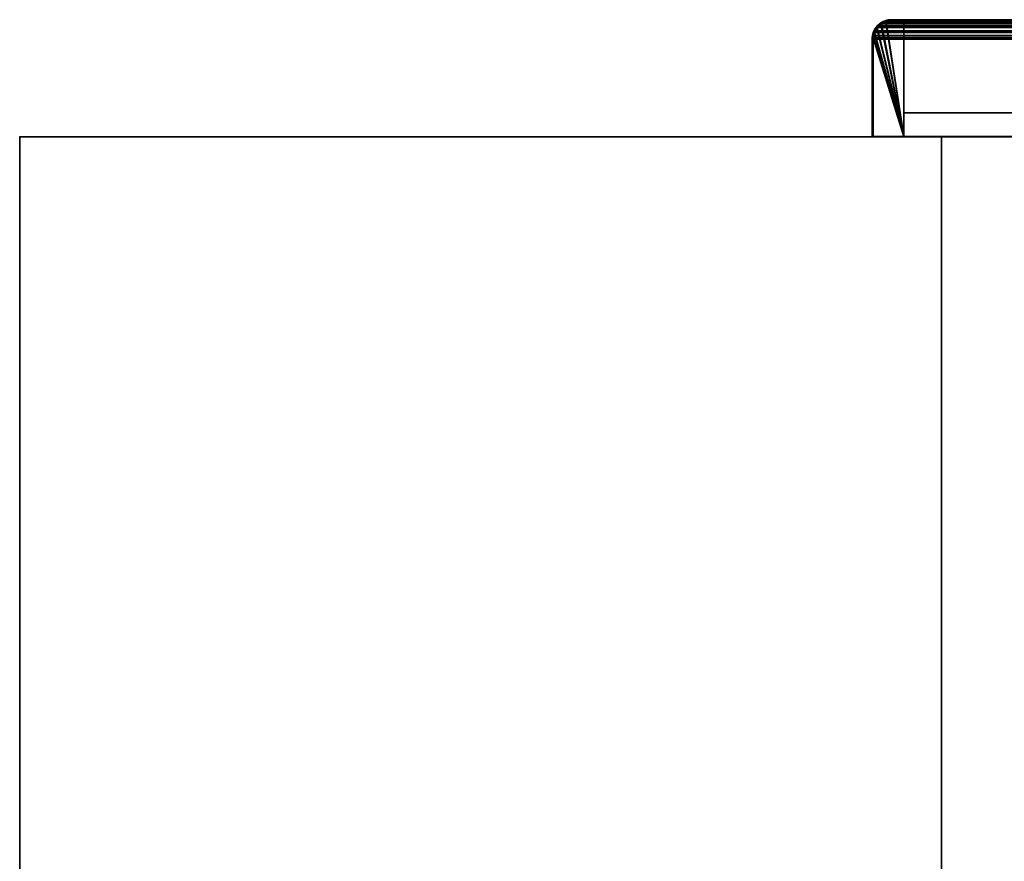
# Model space of a CAD drawing. Header units: millimetres. Extents: x -508 to 6708, y -110 to 248.
# Tile 1014 of 1056: x 2392 to 2553, y 112 to 248. Entities that reach past the tile are written whole.
import ezdxf

# ---------------------------------------------------------------- set-up
doc = ezdxf.new("R2010")
doc.units = ezdxf.units.MM
doc.layers.add('151', color=7, linetype='Continuous', true_color=0xffffff)

# ---------------------------------------------------------------- blocks, each defined once
blk = doc.blocks.new('UG_SURFACE_003')
at = {"layer": '151', "color": 252, "linetype": 'Continuous', "lineweight": 35}
for points in [[(2392.5, -5.3, -7.75), (2392.5, 229.4, -7.75), (2542.5, 229.4, -7.75), (2542.5, -5.3, -7.75)], [(2392.5, 229.4, 2215.25), (3607.5, 229.4, 2215.25), (3457.5, 229.4, 2065.25), (2542.5, 229.4, 2065.25)], [(2542.5, 229.4, 2065.25), (2542.5, 229.4, -7.75), (2392.5, 229.4, -7.75), (2392.5, 229.4, 2215.25)], [(2392.5, -5.3, 2215.25), (2392.5, 229.4, 2215.25), (2392.5, 229.4, -7.75), (2392.5, -5.3, -7.75)], [(3607.5, -5.3, 2215.25), (3607.5, 229.4, 2215.25), (2392.5, 229.4, 2215.25), (2392.5, -5.3, 2215.25)], [(2542.5, -5.3, 2065.25), (2542.5, 229.4, 2065.25), (3457.5, 229.4, 2065.25), (3457.5, -5.3, 2065.25)], [(2542.5, -5.3, -7.75), (2542.5, 229.4, -7.75), (2542.5, 229.4, 2065.25), (2542.5, -5.3, 2065.25)]]:
    blk.add_3dface(points, dxfattribs=at)
blk = doc.blocks.new('UG_SURFACE_293')
at = {"layer": '151', "color": 14, "linetype": 'Continuous', "lineweight": 35}
for points in [[(2536.35, 229.45, 2070.9), (2531.95, 247.06, 2075.3), (2531.86, 246.97, 2075.39), (2531.53, 246.26, 2075.72)], [(2531.58, 246.45, -4.75), (2531.53, 246.26, 2075.72), (2531.86, 246.97, 2075.39)], [(2531.54, 246.27, -4.75), (2531.58, 246.45, -4.75), (2531.98, 247.05, -4.75), (2536.35, 229.45, -4.75)], [(2531.58, 246.45, -4.75), (2531.86, 246.97, 2075.39), (2531.95, 247.06, 2075.3)], [(2531.95, 247.06, 2075.3), (2531.98, 247.05, -4.75), (2531.58, 246.45, -4.75)], [(2536.35, 229.45, 2070.9), (2532.59, 247.65, 2074.66), (2531.95, 247.06, 2075.3)], [(2531.98, 247.05, -4.75), (2531.95, 247.06, 2075.3), (2532.59, 247.65, 2074.66)], [(2531.98, 247.05, -4.75), (2532.23, 247.42, -4.75), (2532.6, 247.67, -4.75), (2536.35, 229.45, -4.75)], [(2532.59, 247.65, 2074.66), (2532.23, 247.42, -4.75), (2531.98, 247.05, -4.75)], [(2532.59, 247.65, 2074.66), (2532.6, 247.67, -4.75), (2532.23, 247.42, -4.75)], [(2536.35, 229.45, 2070.9), (2533.41, 248.05, 2073.84), (2532.87, 247.91, 2074.38), (2532.59, 247.65, 2074.66)], [(2532.6, 247.67, -4.75), (2532.59, 247.65, 2074.66), (2532.87, 247.91, 2074.38)], [(2532.6, 247.67, -4.75), (2533.2, 248.07, -4.75), (2533.4, 248.11, -4.75), (2536.35, 229.45, -4.75)], [(2533.41, 248.05, 2073.84), (2533.2, 248.07, -4.75), (2532.6, 247.67, -4.75)], [(2532.6, 247.67, -4.75), (2532.87, 247.91, 2074.38), (2533.41, 248.05, 2073.84)], [(2533.41, 248.05, 2073.84), (2533.4, 248.11, -4.75), (2533.2, 248.07, -4.75)], [(2533.4, 248.11, -4.75), (2534.35, 248.3, -4.75), (2536.35, 248.3, -4.75), (2536.35, 229.45, -4.75)], [(2533.4, 248.11, -4.75), (2533.41, 248.05, 2073.84), (2534.35, 248.3, 2072.9)], [(2534.35, 248.3, 2072.9), (2534.35, 248.3, -4.75), (2533.4, 248.11, -4.75)], [(2536.35, 229.45, 2070.9), (2536.35, 248.3, 2070.9), (2534.35, 248.3, 2072.9), (2533.41, 248.05, 2073.84)], [(2536.35, 248.3, 2070.9), (2536.35, 248.3, -4.75), (2534.35, 248.3, -4.75), (2534.35, 248.3, 2072.9)], [(2536.35, 229.45, 2070.9), (2536.35, 229.45, -4.75), (2536.35, 248.3, -4.75), (2536.35, 248.3, 2070.9)], [(2536.35, 229.45, -4.75), (2531.35, 229.45, -4.75), (2531.35, 245.3, -4.75), (2531.39, 245.48, -4.75)], [(2531.37, 245.48, 2075.88), (2531.35, 245.3, 2075.9), (2531.35, 229.45, 2075.9), (2536.35, 229.45, 2070.9)], [(2531.35, 245.3, -4.75), (2531.35, 245.3, 2075.9), (2531.37, 245.48, 2075.88)], [(2531.37, 245.48, 2075.88), (2531.39, 245.48, -4.75), (2531.35, 245.3, -4.75)], [(2531.35, 245.3, -4.75), (2531.35, 229.45, -4.75), (2531.35, 229.45, 2075.9), (2531.35, 245.3, 2075.9)], [(2531.53, 246.26, 2075.72), (2531.45, 246.08, 2075.8), (2531.37, 245.48, 2075.88), (2536.35, 229.45, 2070.9)], [(2531.39, 245.48, -4.75), (2531.37, 245.48, 2075.88), (2531.45, 246.08, 2075.8)], [(2536.35, 229.45, -4.75), (2531.39, 245.48, -4.75), (2531.54, 246.27, -4.75)], [(2531.53, 246.26, 2075.72), (2531.54, 246.27, -4.75), (2531.39, 245.48, -4.75)], [(2531.39, 245.48, -4.75), (2531.45, 246.08, 2075.8), (2531.53, 246.26, 2075.72)], [(2531.58, 246.45, -4.75), (2531.54, 246.27, -4.75), (2531.53, 246.26, 2075.72)], [(2531.35, 229.45, 2075.9), (2531.35, 229.45, -4.75), (2536.35, 229.45, -4.75), (2536.35, 229.45, 2070.9)]]:
    blk.add_3dface(points, dxfattribs=at)
blk = doc.blocks.new('UG_SURFACE_294')
at = {"layer": '151', "color": 41, "linetype": 'Continuous', "lineweight": 35}
for points in [[(2536.35, 248.3, -4.75), (2586.35, 248.3, -4.75), (2586.35, 233.3, -4.75), (2536.35, 233.3, -4.75)], [(2536.35, 248.3, -4.75), (2536.35, 233.3, -4.75), (2536.35, 233.3, 2070.9), (2536.35, 248.3, 2070.9)], [(2586.35, 248.3, 2020.9), (2586.35, 248.3, -4.75), (2536.35, 248.3, -4.75), (2536.35, 248.3, 2070.9)], [(2586.35, 233.3, 2020.9), (2586.35, 248.3, 2020.9), (2536.35, 248.3, 2070.9), (2536.35, 233.3, 2070.9)], [(2586.35, 233.3, -4.75), (2586.35, 248.3, -4.75), (2586.35, 248.3, 2020.9), (2586.35, 233.3, 2020.9)], [(2536.35, 233.3, 2070.9), (2536.35, 233.3, -4.75), (2586.35, 233.3, -4.75), (2586.35, 233.3, 2020.9)]]:
    blk.add_3dface(points, dxfattribs=at)
blk = doc.blocks.new('UG_SURFACE_295')
at = {"layer": '151', "color": 7, "linetype": 'Continuous', "lineweight": 35}
for points in [[(2533.4, 248.26, -4.75), (2533.2, 248.15, 2074.05), (2534.35, 248.45, 2072.9)], [(2533.25, 248.04, 2074), (2534.35, 248.3, 2072.9), (2534.35, 248.45, 2072.9), (2533.2, 248.15, 2074.05)], [(2534.35, 248.45, 2072.9), (2534.35, 248.45, -4.75), (2533.4, 248.26, -4.75)], [(2534.35, 248.3, -4.75), (2533.45, 248.11, -4.75), (2533.4, 248.26, -4.75), (2534.35, 248.45, -4.75)], [(2588.35, 248.45, 2018.9), (2588.35, 248.45, -4.75), (2534.35, 248.45, -4.75), (2534.35, 248.45, 2072.9)], [(2534.35, 248.45, -4.75), (2588.35, 248.45, -4.75), (2588.35, 248.3, -4.75), (2534.35, 248.3, -4.75)], [(2588.35, 248.45, 2018.9), (2534.35, 248.45, 2072.9), (2534.35, 248.3, 2072.9), (2588.35, 248.3, 2018.9)], [(2588.35, 248.45, 2018.9), (2589.43, 248.25, -4.75), (2588.52, 248.42, -4.75)], [(2589.43, 248.25, -4.75), (2588.35, 248.45, 2018.9), (2589.5, 248.16, 2017.75)], [(2588.52, 248.42, -4.75), (2588.35, 248.45, -4.75), (2588.35, 248.45, 2018.9)], [(2588.51, 248.27, -4.75), (2588.35, 248.3, -4.75), (2588.35, 248.45, -4.75), (2588.52, 248.42, -4.75)], [(2588.35, 248.3, 2018.9), (2589.36, 248.13, 2017.89), (2589.5, 248.16, 2017.75), (2588.35, 248.45, 2018.9)], [(2589.38, 248.1, -4.75), (2588.51, 248.27, -4.75), (2588.52, 248.42, -4.75), (2589.43, 248.25, -4.75)], [(2531.73, 247.05, 2075.52), (2531.9, 247.19, -4.75), (2531.42, 246.46, -4.75)], [(2531.42, 246.46, -4.75), (2531.9, 247.19, -4.75), (2532.02, 247.1, -4.75), (2531.56, 246.4, -4.75)], [(2531.42, 246.46, -4.75), (2531.45, 246.43, 2075.8), (2531.73, 247.05, 2075.52)], [(2531.73, 247.05, 2075.52), (2531.45, 246.43, 2075.8), (2531.65, 246.6, 2075.6)], [(2531.56, 246.4, -4.75), (2532.02, 247.1, -4.75), (2532.14, 247.33, 2075.11)], [(2532.14, 247.33, 2075.11), (2531.65, 246.6, 2075.6), (2531.56, 246.4, -4.75)], [(2531.65, 246.6, 2075.6), (2532.14, 247.33, 2075.11), (2532.16, 247.45, 2075.09), (2531.73, 247.05, 2075.52)], [(2531.9, 247.19, -4.75), (2531.73, 247.05, 2075.52), (2532.16, 247.45, 2075.09)], [(2532.16, 247.45, 2075.09), (2532.12, 247.53, -4.75), (2531.9, 247.19, -4.75)], [(2532.23, 247.42, -4.75), (2532.02, 247.1, -4.75), (2531.9, 247.19, -4.75), (2532.12, 247.53, -4.75)], [(2532.02, 247.1, -4.75), (2532.23, 247.42, -4.75), (2532.24, 247.4, 2075.01)], [(2532.24, 247.4, 2075.01), (2532.14, 247.33, 2075.11), (2532.02, 247.1, -4.75)], [(2532.12, 247.53, -4.75), (2532.16, 247.45, 2075.09), (2532.8, 248.04, 2074.45)], [(2532.8, 248.04, 2074.45), (2532.56, 247.82, -4.75), (2532.12, 247.53, -4.75)], [(2532.12, 247.53, -4.75), (2532.56, 247.82, -4.75), (2532.65, 247.7, -4.75), (2532.23, 247.42, -4.75)], [(2532.16, 247.45, 2075.09), (2532.14, 247.33, 2075.11), (2532.24, 247.4, 2075.01)], [(2532.24, 247.4, 2075.01), (2532.99, 247.97, 2074.26), (2532.8, 248.04, 2074.45), (2532.16, 247.45, 2075.09)], [(2532.23, 247.42, -4.75), (2532.65, 247.7, -4.75), (2532.99, 247.97, 2074.26)], [(2532.99, 247.97, 2074.26), (2532.24, 247.4, 2075.01), (2532.23, 247.42, -4.75)], [(2533.15, 248.21, -4.75), (2532.56, 247.82, -4.75), (2532.8, 248.04, 2074.45)], [(2533.17, 248.06, -4.75), (2532.65, 247.7, -4.75), (2532.56, 247.82, -4.75), (2533.15, 248.21, -4.75)], [(2532.65, 247.7, -4.75), (2533.17, 248.06, -4.75), (2533.25, 248.04, 2074)], [(2533.25, 248.04, 2074), (2532.99, 247.97, 2074.26), (2532.65, 247.7, -4.75)], [(2533.15, 248.21, -4.75), (2532.8, 248.04, 2074.45), (2533.2, 248.15, 2074.05)], [(2533.2, 248.15, 2074.05), (2532.8, 248.04, 2074.45), (2532.99, 247.97, 2074.26), (2533.25, 248.04, 2074)], [(2533.2, 248.15, 2074.05), (2533.19, 248.22, -4.75), (2533.15, 248.21, -4.75)], [(2533.25, 248.07, -4.75), (2533.17, 248.06, -4.75), (2533.15, 248.21, -4.75), (2533.19, 248.22, -4.75)], [(2533.17, 248.06, -4.75), (2533.25, 248.07, -4.75), (2533.25, 248.04, 2074)], [(2533.4, 248.26, -4.75), (2533.19, 248.22, -4.75), (2533.2, 248.15, 2074.05)], [(2533.19, 248.22, -4.75), (2533.4, 248.26, -4.75), (2533.45, 248.11, -4.75), (2533.25, 248.07, -4.75)], [(2533.25, 248.07, -4.75), (2533.45, 248.11, -4.75), (2534.35, 248.3, 2072.9)], [(2534.35, 248.3, 2072.9), (2533.25, 248.04, 2074), (2533.25, 248.07, -4.75)], [(2533.45, 248.11, -4.75), (2534.35, 248.3, -4.75), (2534.35, 248.3, 2072.9)], [(2588.35, 248.3, 2018.9), (2534.35, 248.3, 2072.9), (2534.35, 248.3, -4.75), (2588.35, 248.3, -4.75)], [(2588.35, 248.3, -4.75), (2588.51, 248.27, -4.75), (2589.45, 248.07, 2017.8)], [(2589.45, 248.07, 2017.8), (2589.36, 248.13, 2017.89), (2588.35, 248.3, -4.75)], [(2589.36, 248.13, 2017.89), (2588.35, 248.3, 2018.9), (2588.35, 248.3, -4.75)], [(2589.45, 248.07, 2017.8), (2588.51, 248.27, -4.75), (2589.38, 248.1, -4.75)], [(2589.5, 248.16, 2017.75), (2589.36, 248.13, 2017.89), (2589.45, 248.07, 2017.8)], [(2589.45, 248.09, -4.75), (2589.38, 248.1, -4.75), (2589.43, 248.25, -4.75), (2589.5, 248.23, -4.75)], [(2589.38, 248.1, -4.75), (2589.45, 248.09, -4.75), (2589.45, 248.07, 2017.8)], [(2589.5, 248.16, 2017.75), (2589.5, 248.23, -4.75), (2589.43, 248.25, -4.75)], [(2589.51, 248.23, -4.75), (2590.24, 247.75, -4.75), (2590.15, 247.63, -4.75), (2589.45, 248.09, -4.75)], [(2589.45, 248.09, -4.75), (2589.5, 248.23, -4.75), (2589.51, 248.23, -4.75)], [(2589.45, 248.09, -4.75), (2589.45, 248.09, -4.75), (2589.51, 248.23, -4.75)], [(2589.86, 248.06, 2017.39), (2589.5, 248.16, 2017.75), (2589.45, 248.07, 2017.8), (2590.37, 247.52, 2016.88)], [(2589.45, 248.09, -4.75), (2590.15, 247.63, -4.75), (2590.46, 247.4, 2016.79)], [(2590.46, 247.4, 2016.79), (2590.37, 247.52, 2016.88), (2589.45, 248.09, -4.75)], [(2589.45, 248.09, -4.75), (2589.45, 248.09, -4.75), (2589.45, 248.07, 2017.8)], [(2590.37, 247.52, 2016.88), (2589.45, 248.07, 2017.8), (2589.45, 248.09, -4.75)], [(2589.5, 248.16, 2017.75), (2589.51, 248.23, -4.75), (2589.5, 248.23, -4.75)], [(2590.24, 247.75, -4.75), (2589.51, 248.23, -4.75), (2589.5, 248.16, 2017.75)], [(2590.24, 247.75, -4.75), (2589.5, 248.16, 2017.75), (2589.86, 248.06, 2017.39)], [(2589.86, 248.06, 2017.39), (2590.58, 247.53, -4.75), (2590.24, 247.75, -4.75)], [(2589.86, 248.06, 2017.39), (2590.55, 247.47, 2016.7), (2590.58, 247.53, -4.75)], [(2590.37, 247.52, 2016.88), (2590.55, 247.47, 2016.7), (2589.86, 248.06, 2017.39)], [(2590.47, 247.42, -4.75), (2590.15, 247.63, -4.75), (2590.24, 247.75, -4.75), (2590.58, 247.53, -4.75)], [(2590.15, 247.63, -4.75), (2590.47, 247.42, -4.75), (2590.46, 247.4, 2016.79)], [(2590.55, 247.47, 2016.7), (2590.37, 247.52, 2016.88), (2590.46, 247.4, 2016.79)], [(2590.46, 247.4, 2016.79), (2590.96, 246.77, 2016.29), (2590.87, 247.19, 2016.38), (2590.55, 247.47, 2016.7)], [(2590.96, 246.77, 2016.29), (2590.46, 247.4, 2016.79), (2590.47, 247.42, -4.75)], [(2590.58, 247.53, -4.75), (2590.87, 247.09, -4.75), (2590.75, 247, -4.75), (2590.47, 247.42, -4.75)], [(2590.47, 247.42, -4.75), (2590.75, 247, -4.75), (2591.12, 246.39, 2016.13)], [(2591.12, 246.39, 2016.13), (2590.96, 246.77, 2016.29), (2590.47, 247.42, -4.75)], [(2590.87, 247.09, -4.75), (2590.58, 247.53, -4.75), (2590.55, 247.47, 2016.7)], [(2590.55, 247.47, 2016.7), (2591.26, 246.5, -4.75), (2590.87, 247.09, -4.75)], [(2591.26, 246.5, -4.75), (2590.55, 247.47, 2016.7), (2590.87, 247.19, 2016.38)], [(2591.11, 246.48, -4.75), (2590.75, 247, -4.75), (2590.87, 247.09, -4.75), (2591.26, 246.5, -4.75)], [(2590.75, 247, -4.75), (2591.11, 246.48, -4.75), (2591.12, 246.39, 2016.13)], [(2590.87, 247.19, 2016.38), (2591.27, 246.46, -4.75), (2591.26, 246.5, -4.75)], [(2590.87, 247.19, 2016.38), (2591.26, 246.44, 2015.99), (2591.27, 246.46, -4.75)], [(2591.26, 246.44, 2015.99), (2590.87, 247.19, 2016.38), (2590.96, 246.77, 2016.29), (2591.12, 246.39, 2016.13)], [(2531.2, 245.3, 2076.05), (2531.42, 246.45, -4.75), (2531.4, 246.38, -4.75)], [(2531.42, 246.45, -4.75), (2531.2, 245.3, 2076.05), (2531.31, 246.12, 2075.94)], [(2531.2, 245.3, 2076.05), (2531.4, 246.38, -4.75), (2531.23, 245.47, -4.75)], [(2531.35, 245.3, 2075.9), (2531.4, 245.87, 2075.85), (2531.31, 246.12, 2075.94), (2531.2, 245.3, 2076.05)], [(2531.23, 245.47, -4.75), (2531.2, 245.3, -4.75), (2531.2, 245.3, 2076.05)], [(2531.38, 245.46, -4.75), (2531.35, 245.3, -4.75), (2531.2, 245.3, -4.75), (2531.23, 245.47, -4.75)], [(2531.2, 245.3, -4.75), (2531.2, 229.45, -4.75), (2531.2, 229.45, 2076.05), (2531.2, 245.3, 2076.05)], [(2531.2, 245.3, 2076.05), (2531.2, 229.45, 2076.05), (2531.35, 229.45, 2075.9), (2531.35, 245.3, 2075.9)], [(2531.2, 229.45, -4.75), (2531.2, 245.3, -4.75), (2531.35, 245.3, -4.75), (2531.35, 229.45, -4.75)], [(2531.55, 246.33, -4.75), (2531.38, 245.46, -4.75), (2531.23, 245.47, -4.75), (2531.4, 246.38, -4.75)], [(2531.42, 246.45, -4.75), (2531.31, 246.12, 2075.94), (2531.45, 246.43, 2075.8)], [(2531.45, 246.43, 2075.8), (2531.31, 246.12, 2075.94), (2531.4, 245.87, 2075.85), (2531.58, 246.39, 2075.67)], [(2531.35, 245.3, -4.75), (2531.38, 245.46, -4.75), (2531.58, 246.39, 2075.67)], [(2531.58, 246.39, 2075.67), (2531.4, 245.87, 2075.85), (2531.35, 245.3, -4.75)], [(2531.4, 245.87, 2075.85), (2531.35, 245.3, 2075.9), (2531.35, 245.3, -4.75)], [(2531.35, 245.3, 2075.9), (2531.35, 229.45, 2075.9), (2531.35, 229.45, -4.75), (2531.35, 245.3, -4.75)], [(2531.58, 246.39, 2075.67), (2531.38, 245.46, -4.75), (2531.55, 246.33, -4.75)], [(2531.56, 246.4, -4.75), (2531.55, 246.33, -4.75), (2531.4, 246.38, -4.75), (2531.42, 246.45, -4.75)], [(2531.45, 246.43, 2075.8), (2531.42, 246.46, -4.75), (2531.42, 246.45, -4.75)], [(2531.56, 246.4, -4.75), (2531.56, 246.4, -4.75), (2531.42, 246.45, -4.75), (2531.42, 246.46, -4.75)], [(2531.58, 246.39, 2075.67), (2531.65, 246.6, 2075.6), (2531.45, 246.43, 2075.8)], [(2531.55, 246.33, -4.75), (2531.56, 246.4, -4.75), (2531.58, 246.39, 2075.67)], [(2531.65, 246.6, 2075.6), (2531.58, 246.39, 2075.67), (2531.56, 246.4, -4.75)], [(2531.56, 246.4, -4.75), (2531.56, 246.4, -4.75), (2531.58, 246.39, 2075.67)], [(2591.12, 246.4, -4.75), (2591.11, 246.48, -4.75), (2591.26, 246.5, -4.75), (2591.27, 246.46, -4.75)], [(2591.11, 246.48, -4.75), (2591.12, 246.4, -4.75), (2591.12, 246.39, 2016.13)], [(2591.27, 246.46, -4.75), (2591.31, 246.25, -4.75), (2591.16, 246.2, -4.75), (2591.12, 246.4, -4.75)], [(2591.12, 246.39, 2016.13), (2591.25, 246.09, 2016), (2591.34, 246.28, 2015.91), (2591.26, 246.44, 2015.99)], [(2591.12, 246.4, -4.75), (2591.16, 246.2, -4.75), (2591.35, 245.3, 2015.9)], [(2591.35, 245.3, 2015.9), (2591.25, 246.09, 2016), (2591.12, 246.4, -4.75)], [(2591.25, 246.09, 2016), (2591.12, 246.39, 2016.13), (2591.12, 246.4, -4.75)], [(2591.35, 245.3, -4.75), (2591.16, 246.2, -4.75), (2591.31, 246.25, -4.75), (2591.5, 245.3, -4.75)], [(2591.16, 246.2, -4.75), (2591.35, 245.3, -4.75), (2591.35, 245.3, 2015.9)], [(2591.5, 245.3, 2015.75), (2591.34, 246.28, 2015.91), (2591.25, 246.09, 2016), (2591.35, 245.3, 2015.9)], [(2591.31, 246.25, -4.75), (2591.27, 246.46, -4.75), (2591.26, 246.44, 2015.99)], [(2591.31, 246.25, -4.75), (2591.26, 246.44, 2015.99), (2591.34, 246.28, 2015.91)], [(2591.34, 246.28, 2015.91), (2591.5, 245.3, -4.75), (2591.31, 246.25, -4.75)], [(2591.34, 246.28, 2015.91), (2591.5, 245.3, 2015.75), (2591.5, 245.3, -4.75)], [(2591.5, 245.3, -4.75), (2591.5, 207.3, -4.75), (2591.35, 207.3, -4.75), (2591.35, 245.3, -4.75)], [(2591.35, 207.3, 2015.9), (2591.35, 245.3, 2015.9), (2591.35, 245.3, -4.75), (2591.35, 207.3, -4.75)], [(2591.35, 245.3, 2015.9), (2591.35, 207.3, 2015.9), (2591.5, 207.3, 2015.75), (2591.5, 245.3, 2015.75)], [(2591.5, 207.3, -4.75), (2591.5, 245.3, -4.75), (2591.5, 245.3, 2015.75), (2591.5, 207.3, 2015.75)], [(2531.2, 229.45, 2076.05), (2531.2, 229.45, -4.75), (2531.35, 229.45, -4.75), (2531.35, 229.45, 2075.9)], [(2591.35, 207.3, 2015.9), (2591.35, 207.3, -4.75), (2591.5, 207.3, -4.75), (2591.5, 207.3, 2015.75)]]:
    blk.add_3dface(points, dxfattribs=at)
blk = doc.blocks.new('UG_SURFACE_297')
at = {"layer": '151', "color": 7, "linetype": 'Continuous', "lineweight": 35}
for points in [[(2533.45, 248.23, 2073.8), (2534.35, 248.45, 2072.9), (2534.35, 248.3, 2072.9), (2533.25, 248.04, 2074)], [(2533.45, 248.23, 2073.8), (3466.56, 248.29, 2073.81), (3465.65, 248.45, 2072.9)], [(3465.65, 248.45, 2072.9), (2534.35, 248.45, 2072.9), (2533.45, 248.23, 2073.8)], [(3465.65, 248.45, 2072.9), (3411.65, 248.45, 2018.9), (2588.35, 248.45, 2018.9), (2534.35, 248.45, 2072.9)], [(2588.35, 248.3, 2018.9), (2534.35, 248.3, 2072.9), (2534.35, 248.45, 2072.9), (2588.35, 248.45, 2018.9)], [(2531.43, 246.43, 2075.82), (3468.57, 246.42, 2075.82), (3468.39, 246.85, 2075.64)], [(2531.51, 246.66, 2075.74), (2531.43, 246.43, 2075.82), (3468.39, 246.85, 2075.64)], [(2532.14, 247.33, 2075.11), (2531.65, 246.6, 2075.6), (2531.51, 246.66, 2075.74), (2531.91, 247.25, 2075.34)], [(3468.09, 247.23, 2075.34), (2531.91, 247.25, 2075.34), (2531.51, 246.66, 2075.74)], [(2531.51, 246.66, 2075.74), (3468.39, 246.85, 2075.64), (3468.09, 247.23, 2075.34)], [(3468.26, 246.77, 2075.51), (2531.58, 246.39, 2075.67), (2531.65, 246.6, 2075.6)], [(3468.26, 246.77, 2075.51), (3468.42, 246.39, 2075.67), (2531.58, 246.39, 2075.67)], [(2531.65, 246.6, 2075.6), (2532.14, 247.33, 2075.11), (3468.26, 246.77, 2075.51)], [(2531.91, 247.25, 2075.34), (2532.03, 247.43, 2075.22), (2532.14, 247.33, 2075.11)], [(2532.03, 247.43, 2075.22), (2531.91, 247.25, 2075.34), (3468.09, 247.23, 2075.34)], [(2532.03, 247.43, 2075.22), (2532.62, 247.88, 2074.63), (2532.99, 247.97, 2074.26), (2532.23, 247.4, 2075.02)], [(3467.38, 247.86, 2074.63), (2532.62, 247.88, 2074.63), (2532.03, 247.43, 2075.22)], [(2532.03, 247.43, 2075.22), (3467.77, 247.63, 2075.02), (3467.38, 247.86, 2074.63)], [(2532.03, 247.43, 2075.22), (3468.09, 247.23, 2075.34), (3467.77, 247.63, 2075.02)], [(2532.23, 247.4, 2075.02), (2532.14, 247.33, 2075.11), (2532.03, 247.43, 2075.22)], [(3468.26, 246.77, 2075.51), (2532.14, 247.33, 2075.11), (2532.23, 247.4, 2075.02)], [(3467.76, 247.4, 2075.01), (2532.23, 247.4, 2075.02), (2532.99, 247.97, 2074.26)], [(2532.23, 247.4, 2075.02), (3467.76, 247.4, 2075.01), (3468.26, 246.77, 2075.51)], [(2532.62, 247.88, 2074.63), (3467.38, 247.86, 2074.63), (3466.71, 248.27, 2073.96)], [(2532.92, 248.11, 2074.33), (2532.62, 247.88, 2074.63), (3466.71, 248.27, 2073.96)], [(2532.62, 247.88, 2074.63), (2532.92, 248.11, 2074.33), (2532.99, 247.97, 2074.26)], [(2532.92, 248.11, 2074.33), (3466.71, 248.27, 2073.96), (3466.56, 248.29, 2073.81)], [(3466.56, 248.29, 2073.81), (2533.45, 248.23, 2073.8), (2532.92, 248.11, 2074.33)], [(2533.25, 248.04, 2074), (2532.99, 247.97, 2074.26), (2532.92, 248.11, 2074.33), (2533.45, 248.23, 2073.8)], [(3467.67, 247.52, 2074.92), (2532.99, 247.97, 2074.26), (2533.25, 248.04, 2074)], [(3467.67, 247.52, 2074.92), (3467.76, 247.4, 2075.01), (2532.99, 247.97, 2074.26)], [(2533.25, 248.04, 2074), (2534.35, 248.3, 2072.9), (3465.65, 248.3, 2072.9)], [(3465.65, 248.3, 2072.9), (3466.66, 248.13, 2073.91), (2533.25, 248.04, 2074)], [(3466.66, 248.13, 2073.91), (3466.75, 248.07, 2074), (2533.25, 248.04, 2074)], [(2533.25, 248.04, 2074), (3466.75, 248.07, 2074), (3467.67, 247.52, 2074.92)], [(3465.65, 248.3, 2072.9), (2534.35, 248.3, 2072.9), (2588.35, 248.3, 2018.9), (3411.65, 248.3, 2018.9)], [(2531.35, 245.3, 2075.9), (2531.2, 245.3, 2076.05), (2531.22, 245.55, 2076.03)], [(3468.77, 245.54, 2076.02), (2531.22, 245.55, 2076.03), (2531.2, 245.3, 2076.05)], [(2531.2, 245.3, 2076.05), (3468.8, 245.3, 2076.05), (3468.77, 245.54, 2076.02)], [(2531.35, 245.3, 2075.9), (2531.35, 229.45, 2075.9), (2531.2, 229.45, 2076.05), (2531.2, 245.3, 2076.05)], [(2531.2, 245.3, 2076.05), (2531.2, 229.45, 2076.05), (3468.8, 229.45, 2076.05), (3468.8, 245.3, 2076.05)], [(2531.22, 245.55, 2076.03), (2531.26, 245.9, 2075.99), (2531.4, 245.87, 2075.85), (2531.35, 245.3, 2075.9)], [(2531.26, 245.9, 2075.99), (2531.22, 245.55, 2076.03), (3468.77, 245.54, 2076.02)], [(2531.58, 246.39, 2075.67), (2531.4, 245.87, 2075.85), (2531.26, 245.9, 2075.99), (2531.43, 246.43, 2075.82)], [(3468.57, 246.42, 2075.82), (2531.43, 246.43, 2075.82), (2531.26, 245.9, 2075.99)], [(2531.26, 245.9, 2075.99), (3468.69, 246.12, 2075.94), (3468.57, 246.42, 2075.82)], [(2531.26, 245.9, 2075.99), (3468.77, 245.54, 2076.02), (3468.69, 246.12, 2075.94)], [(3468.65, 245.3, 2075.9), (2531.35, 245.3, 2075.9), (2531.4, 245.87, 2075.85)], [(3468.65, 245.3, 2075.9), (3468.65, 229.45, 2075.9), (2531.35, 229.45, 2075.9), (2531.35, 245.3, 2075.9)], [(2531.4, 245.87, 2075.85), (2531.58, 246.39, 2075.67), (3468.42, 246.39, 2075.67)], [(3468.42, 246.39, 2075.67), (3468.55, 246.09, 2075.8), (2531.4, 245.87, 2075.85)], [(3468.55, 246.09, 2075.8), (3468.65, 245.3, 2075.9), (2531.4, 245.87, 2075.85)], [(2531.43, 246.43, 2075.82), (2531.51, 246.66, 2075.74), (2531.65, 246.6, 2075.6), (2531.58, 246.39, 2075.67)], [(3468.65, 229.45, 2075.9), (3468.8, 229.45, 2076.05), (2531.2, 229.45, 2076.05), (2531.35, 229.45, 2075.9)]]:
    blk.add_3dface(points, dxfattribs=at)
blk = doc.blocks.new('UG_SURFACE_299')
at = {"layer": '151', "color": 14, "linetype": 'Continuous', "lineweight": 35}
for points in [[(2531.57, 246.37, 2075.68), (2531.65, 246.6, 2075.6), (2532.02, 247.16, 2075.23), (2536.35, 229.45, 2070.9)], [(2531.57, 246.37, 2075.68), (3468.43, 246.37, 2075.68), (3468.26, 246.77, 2075.51)], [(2531.65, 246.6, 2075.6), (2531.57, 246.37, 2075.68), (3468.26, 246.77, 2075.51)], [(3467.97, 247.14, 2075.22), (2532.02, 247.16, 2075.23), (2531.65, 246.6, 2075.6)], [(2531.65, 246.6, 2075.6), (3468.26, 246.77, 2075.51), (3467.97, 247.14, 2075.22)], [(2532.02, 247.16, 2075.23), (2532.14, 247.33, 2075.11), (2532.7, 247.76, 2074.55), (2536.35, 229.45, 2070.9)], [(2532.14, 247.33, 2075.11), (2532.02, 247.16, 2075.23), (3467.97, 247.14, 2075.22)], [(3467.3, 247.74, 2074.55), (2532.7, 247.76, 2074.55), (2532.14, 247.33, 2075.11)], [(2532.14, 247.33, 2075.11), (3467.67, 247.52, 2074.92), (3467.3, 247.74, 2074.55)], [(2532.14, 247.33, 2075.11), (3467.97, 247.14, 2075.22), (3467.67, 247.52, 2074.92)], [(2532.7, 247.76, 2074.55), (3467.3, 247.74, 2074.55), (3466.66, 248.13, 2073.91)], [(2532.99, 247.97, 2074.26), (2532.7, 247.76, 2074.55), (3466.66, 248.13, 2073.91)], [(2536.35, 229.45, 2070.9), (2532.7, 247.76, 2074.55), (2532.99, 247.97, 2074.26), (2533.49, 248.09, 2073.76)], [(2532.99, 247.97, 2074.26), (3466.66, 248.13, 2073.91), (3466.51, 248.15, 2073.76)], [(3466.51, 248.15, 2073.76), (2533.49, 248.09, 2073.76), (2532.99, 247.97, 2074.26)], [(2533.49, 248.09, 2073.76), (3466.51, 248.15, 2073.76), (3465.65, 248.3, 2072.9)], [(3465.65, 248.3, 2072.9), (2534.35, 248.3, 2072.9), (2533.49, 248.09, 2073.76)], [(2533.49, 248.09, 2073.76), (2534.35, 248.3, 2072.9), (2536.35, 248.3, 2070.9), (2536.35, 229.45, 2070.9)], [(3465.65, 248.3, 2072.9), (3463.65, 248.3, 2070.9), (2536.35, 248.3, 2070.9), (2534.35, 248.3, 2072.9)], [(3463.65, 229.45, 2070.9), (2536.35, 229.45, 2070.9), (2536.35, 248.3, 2070.9), (3463.65, 248.3, 2070.9)], [(3468.62, 245.53, 2075.87), (2531.37, 245.54, 2075.88), (2531.35, 245.3, 2075.9)], [(2536.35, 229.45, 2070.9), (2531.35, 229.45, 2075.9), (2531.35, 245.3, 2075.9), (2531.37, 245.54, 2075.88)], [(2531.35, 245.3, 2075.9), (3468.65, 245.3, 2075.9), (3468.62, 245.53, 2075.87)], [(2531.35, 245.3, 2075.9), (2531.35, 229.45, 2075.9), (3468.65, 229.45, 2075.9), (3468.65, 245.3, 2075.9)], [(2531.37, 245.54, 2075.88), (2531.4, 245.87, 2075.85), (2531.57, 246.37, 2075.68), (2536.35, 229.45, 2070.9)], [(2531.4, 245.87, 2075.85), (2531.37, 245.54, 2075.88), (3468.62, 245.53, 2075.87)], [(2531.4, 245.87, 2075.85), (3468.55, 246.09, 2075.8), (3468.43, 246.37, 2075.68)], [(3468.43, 246.37, 2075.68), (2531.57, 246.37, 2075.68), (2531.4, 245.87, 2075.85)], [(2531.4, 245.87, 2075.85), (3468.62, 245.53, 2075.87), (3468.55, 246.09, 2075.8)], [(3463.65, 229.45, 2070.9), (3468.65, 229.45, 2075.9), (2531.35, 229.45, 2075.9), (2536.35, 229.45, 2070.9)]]:
    blk.add_3dface(points, dxfattribs=at)
blk = doc.blocks.new('UG_SURFACE_300')
at = {"layer": '151', "color": 41, "linetype": 'Continuous', "lineweight": 35}
for points in [[(2536.35, 233.3, 2070.9), (2536.35, 248.3, 2070.9), (2586.35, 248.3, 2020.9), (2586.35, 233.3, 2020.9)], [(2536.35, 248.3, 2070.9), (2536.35, 233.3, 2070.9), (3463.65, 233.3, 2070.9), (3463.65, 248.3, 2070.9)], [(3463.65, 248.3, 2070.9), (3413.65, 248.3, 2020.9), (2586.35, 248.3, 2020.9), (2536.35, 248.3, 2070.9)], [(3413.65, 233.3, 2020.9), (3463.65, 233.3, 2070.9), (2536.35, 233.3, 2070.9), (2586.35, 233.3, 2020.9)]]:
    blk.add_3dface(points, dxfattribs=at)

msp = doc.modelspace()

# ---------------------------------------------------------------- linework, layer by layer
at = {"layer": '151', "color": 253, "linetype": 'Continuous', "lineweight": -3}
for p, q in [((2534.35, 248.45, -4.75), (2588.35, 248.45, -4.75)), ((2534.35, 248.45, 2072.9), (3465.65, 248.45, 2072.9)), ((2534.35, 248.45, -4.75), (2534.35, 248.45, 2072.9)), ((2534.35, 248.45, 2072.9), (2588.35, 248.45, 2018.9)), ((2588.35, 248.45, 2018.9), (2534.35, 248.45, 2072.9)), ((2534.35, 248.45, -4.75), (2588.35, 248.45, -4.75)), ((2534.35, 248.3, 2072.9), (2588.35, 248.3, 2018.9)), ((2534.35, 248.3, -4.75), (2588.35, 248.3, -4.75)), ((2534.35, 248.3, 2072.9), (2536.35, 248.3, 2070.9)), ((2534.35, 248.3, -4.75), (2536.35, 248.3, -4.75)), ((2588.35, 248.3, 2018.9), (2534.35, 248.3, 2072.9)), ((2534.35, 248.3, 2072.9), (3465.65, 248.3, 2072.9)), ((2536.35, 248.3, 2070.9), (2534.35, 248.3, 2072.9)), ((2534.35, 248.3, -4.75), (2534.35, 248.3, 2072.9)), ((2534.35, 248.3, 2072.9), (2588.35, 248.3, 2018.9)), ((2536.35, 248.3, 2070.9), (3463.65, 248.3, 2070.9)), ((2536.35, 248.3, 2070.9), (2536.35, 229.45, 2070.9)), ((2586.35, 248.3, 2020.9), (2536.35, 248.3, 2070.9)), ((2536.35, 248.3, 2070.9), (2536.35, 233.3, 2070.9)), ((2536.35, 248.3, -4.75), (2536.35, 248.3, 2070.9)), ((2536.35, 248.3, 2070.9), (2536.35, 229.45, 2070.9)), ((2536.35, 233.3, 2070.9), (2536.35, 248.3, 2070.9)), ((2536.35, 248.3, -4.75), (2536.35, 248.3, 2070.9)), ((2536.35, 248.3, -4.75), (2536.35, 229.45, -4.75)), ((2536.35, 248.3, 2070.9), (3463.65, 248.3, 2070.9)), ((2536.35, 248.3, -4.75), (2586.35, 248.3, -4.75)), ((2536.35, 248.3, 2070.9), (2586.35, 248.3, 2020.9)), ((2536.35, 233.3, -4.75), (2536.35, 248.3, -4.75)), ((2531.2, 245.3, 2076.05), (3468.8, 245.3, 2076.05)), ((2531.2, 229.45, -4.75), (2531.2, 245.3, -4.75)), ((2531.2, 229.45, 2076.05), (2531.2, 245.3, 2076.05)), ((2531.2, 245.3, 2076.05), (2531.2, 229.45, 2076.05)), ((2531.2, 245.3, -4.75), (2531.2, 245.3, 2076.05)), ((2531.35, 245.3, -4.75), (2531.35, 245.3, 2075.9)), ((2531.35, 229.45, 2075.9), (2531.35, 245.3, 2075.9)), ((2531.35, 229.45, 2075.9), (2531.35, 245.3, 2075.9)), ((2531.35, 245.3, 2075.9), (3468.65, 245.3, 2075.9)), ((2531.35, 245.3, 2075.9), (3468.65, 245.3, 2075.9)), ((2531.35, 245.3, -4.75), (2531.35, 245.3, 2075.9)), ((2531.35, 229.45, -4.75), (2531.35, 245.3, -4.75)), ((2531.35, 229.45, 2075.9), (2531.35, 245.3, 2075.9)), ((2531.35, 229.45, -4.75), (2531.35, 245.3, -4.75)), ((2531.35, 245.3, 2075.9), (2531.35, 229.45, 2075.9)), ((2536.35, 233.3, 2070.9), (3463.65, 233.3, 2070.9)), ((2536.35, 233.3, 2070.9), (2586.35, 233.3, 2020.9)), ((2586.35, 233.3, -4.75), (2536.35, 233.3, -4.75)), ((2586.35, 233.3, 2020.9), (2536.35, 233.3, 2070.9)), ((2536.35, 233.3, -4.75), (2536.35, 233.3, 2070.9)), ((2392.5, 229.4, -7.75), (2392.5, 229.4, 2215.25)), ((2392.5, 229.4, 2215.25), (3607.5, 229.4, 2215.25)), ((2392.5, -5.3, 2215.25), (2392.5, 229.4, 2215.25)), ((2392.5, 229.4, -7.75), (2392.5, -5.3, -7.75)), ((2392.5, 229.4, -7.75), (2542.5, 229.4, -7.75)), ((2392.5, 229.4, -7.75), (2542.5, 229.4, -7.75)), ((2531.35, 229.45, -4.75), (2531.2, 229.45, -4.75)), ((2531.2, 229.45, 2076.05), (2531.35, 229.45, 2075.9)), ((2531.2, 229.45, 2076.05), (3468.8, 229.45, 2076.05)), ((2531.2, 229.45, -4.75), (2531.2, 229.45, 2076.05)), ((2531.35, 229.45, 2075.9), (2531.2, 229.45, 2076.05)), ((2536.35, 229.45, -4.75), (2531.35, 229.45, -4.75)), ((2536.35, 229.45, 2070.9), (2531.35, 229.45, 2075.9)), ((2531.35, 229.45, -4.75), (2531.35, 229.45, 2075.9)), ((2531.35, 229.45, 2075.9), (2536.35, 229.45, 2070.9)), ((2531.35, 229.45, 2075.9), (3468.65, 229.45, 2075.9)), ((2531.35, 229.45, -4.75), (2531.35, 229.45, 2075.9)), ((2531.35, 229.45, 2075.9), (3468.65, 229.45, 2075.9)), ((2536.35, 229.45, -4.75), (2536.35, 229.45, 2070.9)), ((2536.35, 229.45, 2070.9), (3463.65, 229.45, 2070.9)), ((2542.5, 229.4, 2065.25), (2542.5, 229.4, -7.75)), ((2542.5, -5.3, 2065.25), (2542.5, 229.4, 2065.25)), ((3457.5, 229.4, 2065.25), (2542.5, 229.4, 2065.25)), ((2542.5, 229.4, -7.75), (2542.5, -5.3, -7.75))]:
    msp.add_line(p, q, dxfattribs=at)
msp.add_arc((2534.35, 245.3, -4.75), 3, 90, 180, dxfattribs=at)
for points in [[(2534.35, 248.45, -4.75), (2531.2, 248.45, -4.75), (2531.2, 245.3, -4.75)], [(2534.35, 248.45, 2072.9), (2531.2, 248.45, 2076.05), (2531.2, 245.3, 2076.05)], [(2534.35, 248.45, -4.75), (2531.2, 248.45, -4.75), (2531.2, 245.3, -4.75)], [(2534.35, 248.3, 2072.9), (2531.35, 248.3, 2075.9), (2531.35, 245.3, 2075.9)]]:
    msp.add_rational_spline(points, [1, 0.707106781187, 1], degree=2, dxfattribs=at)
for points, knots in [([(2534.35, 248.45, 2072.9), (2533.64, 248.45, 2073.61), (2532.93, 248.22, 2074.32), (2532.02, 247.45, 2075.23), (2531.74, 247.12, 2075.51), (2531.33, 246.3, 2075.92), (2531.2, 245.81, 2076.05), (2531.2, 245.3, 2076.05)], [0, 0, 0, 0, 0.5, 0.5, 0.75, 0.75, 1, 1, 1, 1]), ([(2534.35, 248.3, -4.75), (2533.56, 248.3, -4.75), (2532.78, 247.98, -4.75), (2531.67, 246.87, -4.75), (2531.35, 246.09, -4.75), (2531.35, 245.3, -4.75)], [0, 0, 0, 0, 0.5, 0.5, 1, 1, 1, 1]), ([(2534.35, 248.3, 2072.9), (2533.67, 248.3, 2073.58), (2533, 248.08, 2074.25), (2532.13, 247.35, 2075.12), (2531.86, 247.04, 2075.39), (2531.47, 246.25, 2075.78), (2531.35, 245.78, 2075.9), (2531.35, 245.3, 2075.9)], [0, 0, 0, 0, 0.5, 0.5, 0.75, 0.75, 1, 1, 1, 1]), ([(2534.35, 248.3, 2072.9), (2533.67, 248.3, 2073.58), (2533, 248.08, 2074.25), (2532.13, 247.35, 2075.12), (2531.86, 247.04, 2075.39), (2531.47, 246.25, 2075.78), (2531.35, 245.78, 2075.9), (2531.35, 245.3, 2075.9)], [0, 0, 0, 0, 0.5, 0.5, 0.75, 0.75, 1, 1, 1, 1]), ([(2534.35, 248.3, 2072.9), (2533.67, 248.3, 2073.58), (2533, 248.08, 2074.25), (2532.13, 247.35, 2075.12), (2531.86, 247.04, 2075.39), (2531.47, 246.25, 2075.78), (2531.35, 245.78, 2075.9), (2531.35, 245.3, 2075.9)], [0, 0, 0, 0, 0.5, 0.5, 0.75, 0.75, 1, 1, 1, 1])]:
    msp.add_open_spline(points, degree=3, knots=knots, dxfattribs=at)
for points, degree in [([(2534.35, 248.3, -4.75), (2534.35, 248.45, -4.75)], 1), ([(2534.35, 248.3, -4.75), (2534.35, 248.3, 687.8), (2534.35, 248.3, 1380.35), (2534.35, 248.3, 2072.9)], 3), ([(2534.35, 248.3, 2072.9), (2844.78, 248.3, 2072.9), (3155.22, 248.3, 2072.9), (3465.65, 248.3, 2072.9)], 3), ([(2531.35, 245.3, -4.75), (2531.2, 245.3, -4.75)], 1)]:
    msp.add_open_spline(points, degree=degree, dxfattribs=at)

# ---------------------------------------------------------------- block references
for name in ['UG_SURFACE_295', 'UG_SURFACE_297', 'UG_SURFACE_293', 'UG_SURFACE_299', 'UG_SURFACE_294', 'UG_SURFACE_300', 'UG_SURFACE_003']:
    msp.add_blockref(name, (0, 0), dxfattribs=at)

doc.saveas('drawing.dxf')
